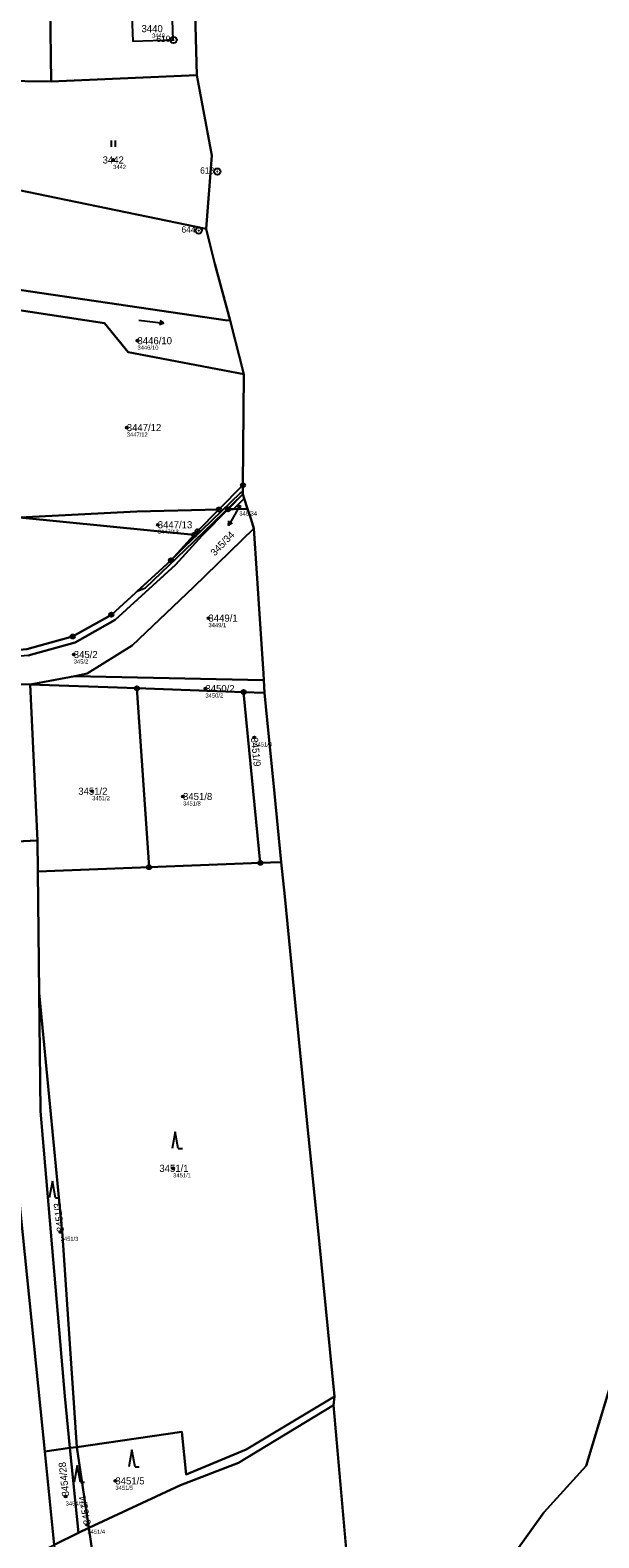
# Model space of a CAD drawing. Extents: x -761174 to -757114, y -1063806 to -1059397.
# Drawn here: x -757681.9 to -757546.4, y -1060435.9 to -1060076.8 of the extents above; entities that cross this region are included whole.
import ezdxf

# ---------------------------------------------------------------- set-up
doc = ezdxf.new("R2010")
doc.units = 0
for name, color, linetype in [('Definiční body', 7, 'Continuous'), ('Hranice parcel', 7, 'Continuous'), ('Parcelní čísla', 7, 'Continuous'), ('Polygon budovy', 7, 'Continuous'), ('Polygon ku', 7, 'Continuous'), ('Polygon parcely', 7, 'Continuous'), ('Pop  PČ popisy', 7, 'Continuous'), ('Vnitřní kresba', 7, 'Continuous'), ('Věcná břemena k části', 7, 'Continuous'), ('Značky bodu BP', 7, 'Continuous'), ('Značky kultur', 7, 'Continuous')]:
    doc.layers.add(name, color=color, linetype=linetype)

msp = doc.modelspace()

# ---------------------------------------------------------------- linework, layer by layer
at = {"layer": 'Definiční body'}
for centre in [(-757662.11, -1060107.74), (-757656.31, -1060150.78), (-757658.87, -1060171.48), (-757632.05, -1060190.26), (-757651.48, -1060194.62), (-757639.4, -1060216.85), (-757671.5, -1060225.52), (-757640.12, -1060233.62), (-757628.46, -1060245.27), (-757667.12, -1060258.07), (-757645.46, -1060259.33), (-757647.8, -1060347.88), (-757674.62, -1060363.02), (-757661.58, -1060422.3), (-757673.43, -1060426.01), (-757668.26, -1060432.75)]:
    msp.add_circle(centre, 0.25, dxfattribs=at)
at = {"layer": 'Hranice parcel'}
for p, q in [((-757642.66, -1060069.92), (-757642.17, -1060087.53)), ((-757677.1, -1060071.14), (-757676.88, -1060089.06)), ((-757689.45, -1060088.87), (-757676.88, -1060089.06)), ((-757676.88, -1060089.06), (-757642.17, -1060087.53)), ((-757642.17, -1060087.53), (-757638.59, -1060106.69)), ((-757638.59, -1060106.69), (-757639.93, -1060124.17)), ((-757687.19, -1060114.38), (-757639.93, -1060124.17)), ((-757634.26, -1060145.96), (-757630.94, -1060158.73)), ((-757630.94, -1060158.73), (-757631.18, -1060185.19)), ((-757631.18, -1060185.19), (-757636.9, -1060190.98)), ((-757631.18, -1060185.19), (-757631.2, -1060187.35)), ((-757634.73, -1060190.93), (-757631.2, -1060187.35)), ((-757684.44, -1060192.89), (-757642.78, -1060197.01)), ((-757692.35, -1060232.6), (-757681.86, -1060232.66)), ((-757681.86, -1060232.66), (-757671.22, -1060230.7)), ((-757681.86, -1060232.66), (-757680.13, -1060269.8)), ((-757656.44, -1060233.56), (-757681.86, -1060232.66)), ((-757626.21, -1060231.65), (-757626.02, -1060234.64)), ((-757631.02, -1060234.46), (-757656.44, -1060233.56)), ((-757656.44, -1060233.56), (-757653.55, -1060276.17)), ((-757631.02, -1060234.46), (-757626.02, -1060234.64)), ((-757627.06, -1060275.14), (-757631.02, -1060234.46)), ((-757626.02, -1060234.64), (-757625.7, -1060237.86)), ((-757625.7, -1060237.86), (-757623.69, -1060258.62)), ((-757623.69, -1060258.62), (-757622.06, -1060274.95)), ((-757692.25, -1060270.38), (-757680.13, -1060269.8)), ((-757680.13, -1060269.8), (-757680.05, -1060277.19)), ((-757653.55, -1060276.17), (-757627.06, -1060275.14)), ((-757622.06, -1060274.95), (-757627.06, -1060275.14)), ((-757622.06, -1060274.95), (-757621.24, -1060283.17)), ((-757653.55, -1060276.17), (-757680.05, -1060277.19)), ((-757680.05, -1060277.19), (-757679.75, -1060306.1)), ((-757621.24, -1060283.17), (-757618.64, -1060309.19)), ((-757618.64, -1060309.19), (-757615.92, -1060336.38)), ((-757615.92, -1060336.38), (-757613.04, -1060365.16)), ((-757613.04, -1060365.16), (-757609.34, -1060402.18)), ((-757549.38, -1060418.74), (-757543.35, -1060398.75)), ((-757609.34, -1060402.18), (-757609.59, -1060404.31)), ((-757609.59, -1060404.31), (-757603.42, -1060474.44)), ((-757678.4, -1060415.29), (-757672.4, -1060414.47)), ((-757676.14, -1060437.51), (-757678.4, -1060415.29)), ((-757672.4, -1060414.47), (-757670.74, -1060414.24)), ((-757672.4, -1060414.47), (-757670.4, -1060434.65)), ((-757667.91, -1060433.49), (-757670.74, -1060414.24)), ((-757670.4, -1060434.65), (-757667.91, -1060433.49)), ((-757676.14, -1060437.51), (-757670.4, -1060434.65))]:
    msp.add_line(p, q, dxfattribs=at)
for points in [[(-757639.93, -1060124.17), (-757639.03, -1060128.02), (-757637.9, -1060132.49), (-757634.26, -1060145.96)], [(-757634.26, -1060145.96), (-757635.44, -1060145.86), (-757686.64, -1060138.39)], [(-757686.61, -1060143.18), (-757664.14, -1060146.65), (-757658.56, -1060153.53), (-757630.94, -1060158.73)], [(-757631.2, -1060187.35), (-757630.87, -1060188.37), (-757630.08, -1060190.81)], [(-757634.73, -1060190.93), (-757640.92, -1060197.19), (-757647.27, -1060204.16), (-757661.65, -1060217.25), (-757671.2, -1060222.64), (-757682.39, -1060225.74), (-757692.59, -1060226.63), (-757742.07, -1060228.04), (-757762.42, -1060230.73), (-757765.42, -1060231.13), (-757770.48, -1060232.41), (-757776.82, -1060234.02), (-757781.61, -1060235.24), (-757783.45, -1060235.49), (-757790.4, -1060236.43)], [(-757684.44, -1060192.89), (-757656.46, -1060191.47), (-757636.9, -1060190.98)], [(-757636.9, -1060190.98), (-757642.01, -1060196.16), (-757642.78, -1060197.01)], [(-757630.08, -1060190.81), (-757633.43, -1060190.89), (-757634.73, -1060190.93)], [(-757630.08, -1060190.81), (-757629.26, -1060193.34), (-757628.55, -1060195.54)], [(-757671.22, -1060230.7), (-757668.3, -1060230.03), (-757657.59, -1060223.35), (-757642.97, -1060209.46), (-757628.55, -1060195.54)], [(-757628.55, -1060195.54), (-757626.46, -1060227.77), (-757626.32, -1060230.02), (-757626.21, -1060231.65)], [(-757642.78, -1060197.01), (-757648.33, -1060203.1), (-757662.54, -1060216.03), (-757671.78, -1060221.24), (-757682.66, -1060224.26), (-757692.68, -1060225.13), (-757742.19, -1060226.55), (-757765.7, -1060229.66), (-757767.6, -1060230.14)], [(-757671.22, -1060230.7), (-757637.55, -1060231.41), (-757626.21, -1060231.65)], [(-757678.4, -1060415.29), (-757685.23, -1060348.11), (-757689.92, -1060291.76)], [(-757679.75, -1060306.1), (-757679.46, -1060334.3), (-757673.62, -1060402.15), (-757672.4, -1060414.47)], [(-757679.75, -1060306.1), (-757674.2, -1060363.87), (-757670.74, -1060414.24)], [(-757670.74, -1060414.24), (-757645.77, -1060410.6), (-757644.68, -1060420.78), (-757630.39, -1060414.8), (-757609.34, -1060402.18)], [(-757609.59, -1060404.31), (-757632.25, -1060418.01), (-757646.08, -1060423.35), (-757667.91, -1060433.49)], [(-757583.66, -1060456.65), (-757569.76, -1060444.14), (-757559.48, -1060429.85), (-757549.38, -1060418.74)], [(-757667.91, -1060433.49), (-757663.46, -1060463.78), (-757652.95, -1060505.44)]]:
    msp.add_lwpolyline(points, dxfattribs=at)
at = {"layer": 'Polygon budovy'}
msp.add_lwpolyline([(-757648.14, -1060069.67), (-757658.97, -1060070.25), (-757658.85, -1060073.5), (-757657.65, -1060073.45), (-757657.42, -1060079.47), (-757647.79, -1060079.11)], close=True, dxfattribs=at)
at = {"layer": 'Polygon ku'}
for points in [[(-757630.94, -1060158.73), (-757634.26, -1060145.96), (-757637.9, -1060132.49), (-757639.03, -1060128.02), (-757639.93, -1060124.17), (-757638.59, -1060106.69), (-757642.17, -1060087.53), (-757642.66, -1060069.92)], [(-757603.42, -1060474.44), (-757609.59, -1060404.31), (-757609.34, -1060402.18), (-757613.04, -1060365.16), (-757615.92, -1060336.38), (-757618.64, -1060309.19), (-757621.24, -1060283.17), (-757622.06, -1060274.95), (-757623.69, -1060258.62), (-757625.7, -1060237.86), (-757626.02, -1060234.64), (-757626.21, -1060231.65), (-757626.32, -1060230.02), (-757626.46, -1060227.77), (-757628.55, -1060195.54), (-757629.26, -1060193.34), (-757630.08, -1060190.81), (-757630.87, -1060188.37), (-757631.2, -1060187.35), (-757631.18, -1060185.19), (-757630.94, -1060158.73)], [(-757543.35, -1060398.75), (-757549.38, -1060418.74), (-757559.48, -1060429.85), (-757569.76, -1060444.14)]]:
    msp.add_lwpolyline(points, dxfattribs=at)
at = {"layer": 'Polygon parcely'}
for points in [[(-757691.5, -1060065.78), (-757689.45, -1060088.87), (-757676.88, -1060089.06), (-757677.1, -1060071.14), (-757677.51, -1060061.51), (-757677.8, -1060054.85), (-757677.84, -1060053.89), (-757688.39, -1060054.34), (-757692.38, -1060054.51)], [(-757677.1, -1060071.14), (-757676.88, -1060089.06), (-757642.17, -1060087.53), (-757642.66, -1060069.92), (-757648.14, -1060069.67), (-757658.97, -1060070.25)], [(-757639.93, -1060124.17), (-757638.59, -1060106.69), (-757642.17, -1060087.53), (-757676.88, -1060089.06), (-757689.45, -1060088.87), (-757688.47, -1060099.93), (-757687.19, -1060114.38)], [(-757634.26, -1060145.96), (-757637.9, -1060132.49), (-757639.03, -1060128.02), (-757639.93, -1060124.17), (-757687.19, -1060114.38), (-757699.16, -1060111.9), (-757729.12, -1060107.89), (-757729.8, -1060112.49), (-757731.15, -1060121.69), (-757732.62, -1060131.67), (-757693.18, -1060137.43), (-757686.64, -1060138.39), (-757635.44, -1060145.86)], [(-757658.56, -1060153.53), (-757630.94, -1060158.73), (-757634.26, -1060145.96), (-757635.44, -1060145.86), (-757686.64, -1060138.39), (-757686.61, -1060143.18), (-757664.14, -1060146.65)], [(-757685.61, -1060170.82), (-757684.97, -1060183.38), (-757684.44, -1060192.89), (-757656.46, -1060191.47), (-757636.9, -1060190.98), (-757631.18, -1060185.19), (-757630.94, -1060158.73), (-757658.56, -1060153.53), (-757664.14, -1060146.65), (-757686.61, -1060143.18), (-757686.57, -1060149.86), (-757685.97, -1060159.64)], [(-757634.73, -1060190.93), (-757633.43, -1060190.89), (-757630.08, -1060190.81), (-757630.87, -1060188.37), (-757631.2, -1060187.35)], [(-757785.65, -1060195.16), (-757789.53, -1060228.84), (-757783.29, -1060228.83), (-757770.49, -1060229.81), (-757767.6, -1060230.14), (-757765.7, -1060229.66), (-757742.19, -1060226.55), (-757692.68, -1060225.13), (-757682.66, -1060224.26), (-757671.78, -1060221.24), (-757662.54, -1060216.03), (-757648.33, -1060203.1), (-757642.78, -1060197.01), (-757684.44, -1060192.89), (-757718.62, -1060194.56)], [(-757636.9, -1060190.98), (-757656.46, -1060191.47), (-757684.44, -1060192.89), (-757642.78, -1060197.01), (-757642.01, -1060196.16)], [(-757637.55, -1060231.41), (-757626.21, -1060231.65), (-757626.32, -1060230.02), (-757626.46, -1060227.77), (-757628.55, -1060195.54), (-757642.97, -1060209.46), (-757657.59, -1060223.35), (-757668.3, -1060230.03), (-757671.22, -1060230.7)], [(-757680.13, -1060269.8), (-757681.86, -1060232.66), (-757692.35, -1060232.6), (-757692.27, -1060263.38), (-757692.25, -1060270.38)], [(-757626.02, -1060234.64), (-757626.21, -1060231.65), (-757637.55, -1060231.41), (-757671.22, -1060230.7), (-757681.86, -1060232.66), (-757656.44, -1060233.56), (-757631.02, -1060234.46)], [(-757656.44, -1060233.56), (-757681.86, -1060232.66), (-757680.13, -1060269.8), (-757680.05, -1060277.19), (-757653.55, -1060276.17)], [(-757653.55, -1060276.17), (-757627.06, -1060275.14), (-757631.02, -1060234.46), (-757656.44, -1060233.56)], [(-757626.02, -1060234.64), (-757631.02, -1060234.46), (-757627.06, -1060275.14), (-757622.06, -1060274.95), (-757623.69, -1060258.62), (-757625.7, -1060237.86)], [(-757678.4, -1060415.29), (-757672.4, -1060414.47), (-757673.62, -1060402.15), (-757679.46, -1060334.3), (-757679.75, -1060306.1), (-757680.05, -1060277.19), (-757680.13, -1060269.8), (-757692.25, -1060270.38), (-757689.92, -1060291.76), (-757685.23, -1060348.11)], [(-757644.68, -1060420.78), (-757630.39, -1060414.8), (-757609.34, -1060402.18), (-757613.04, -1060365.16), (-757615.92, -1060336.38), (-757618.64, -1060309.19), (-757621.24, -1060283.17), (-757622.06, -1060274.95), (-757627.06, -1060275.14), (-757653.55, -1060276.17), (-757680.05, -1060277.19), (-757679.75, -1060306.1), (-757674.2, -1060363.87), (-757670.74, -1060414.24), (-757645.77, -1060410.6)], [(-757692.69, -1060291.43), (-757701.94, -1060291.45), (-757706.97, -1060291.07), (-757699.47, -1060382.14), (-757692.21, -1060444.01), (-757679.01, -1060441.54), (-757678.2, -1060438.53), (-757676.14, -1060437.51), (-757678.4, -1060415.29), (-757685.23, -1060348.11), (-757689.92, -1060291.76)], [(-757679.46, -1060334.3), (-757673.62, -1060402.15), (-757672.4, -1060414.47), (-757670.74, -1060414.24), (-757674.2, -1060363.87), (-757679.75, -1060306.1)], [(-757609.59, -1060404.31), (-757609.34, -1060402.18), (-757630.39, -1060414.8), (-757644.68, -1060420.78), (-757645.77, -1060410.6), (-757670.74, -1060414.24), (-757667.91, -1060433.49), (-757646.08, -1060423.35), (-757632.25, -1060418.01)], [(-757609.59, -1060404.31), (-757632.25, -1060418.01), (-757646.08, -1060423.35), (-757667.91, -1060433.49), (-757663.46, -1060463.78), (-757652.95, -1060505.44), (-757626.32, -1060490.65), (-757603.42, -1060474.44)], [(-757670.4, -1060434.65), (-757672.4, -1060414.47), (-757678.4, -1060415.29), (-757676.14, -1060437.51)], [(-757672.4, -1060414.47), (-757670.4, -1060434.65), (-757667.91, -1060433.49), (-757670.74, -1060414.24)], [(-757652.95, -1060505.44), (-757663.46, -1060463.78), (-757667.91, -1060433.49), (-757670.4, -1060434.65), (-757676.14, -1060437.51), (-757674.28, -1060455.82), (-757674, -1060464.45), (-757666.33, -1060507.84), (-757658.67, -1060508.62)]]:
    msp.add_lwpolyline(points, close=True, dxfattribs=at)
for points in [[(-757682.39, -1060225.74), (-757671.2, -1060222.64), (-757661.65, -1060217.25), (-757647.27, -1060204.16), (-757640.92, -1060197.19), (-757634.73, -1060190.93), (-757631.2, -1060187.35), (-757631.18, -1060185.19), (-757636.9, -1060190.98), (-757642.01, -1060196.16), (-757642.78, -1060197.01), (-757648.33, -1060203.1), (-757662.54, -1060216.03), (-757671.78, -1060221.24), (-757682.66, -1060224.26)], [(-757692.35, -1060232.6), (-757681.86, -1060232.66), (-757671.22, -1060230.7), (-757668.3, -1060230.03), (-757657.59, -1060223.35), (-757642.97, -1060209.46), (-757628.55, -1060195.54), (-757629.26, -1060193.34), (-757630.08, -1060190.81), (-757633.43, -1060190.89), (-757634.73, -1060190.93), (-757640.92, -1060197.19), (-757647.27, -1060204.16), (-757661.65, -1060217.25), (-757671.2, -1060222.64), (-757682.39, -1060225.74)], [(-757539.46, -1060436.82), (-757510.1, -1060376.79), (-757486.76, -1060312.36), (-757491.34, -1060299.07), (-757510.28, -1060293.88), (-757511.74, -1060298.44), (-757515.5, -1060298.11), (-757519.22, -1060309.65), (-757519.3, -1060309.9), (-757520.92, -1060321.56), (-757523.05, -1060335.88), (-757526.34, -1060348.79), (-757533.65, -1060377.52), (-757543.35, -1060398.75), (-757549.38, -1060418.74), (-757559.48, -1060429.85), (-757569.76, -1060444.14)]]:
    msp.add_lwpolyline(points, dxfattribs=at)
at = {"layer": 'Pop  PČ popisy'}
for p, q in [((-757633.14, -1060192.2), (-757634.59, -1060194.82)), ((-757632.05, -1060190.26), (-757633.14, -1060192.2)), ((-757634.59, -1060194.82), (-757634.55, -1060193.71)), ((-757634.59, -1060194.82), (-757633.67, -1060194.19))]:
    msp.add_line(p, q, dxfattribs=at)
at = {"layer": 'Vnitřní kresba'}
for p, q in [((-757647.79, -1060079.11), (-757648.14, -1060069.67)), ((-757657.65, -1060073.45), (-757657.42, -1060079.47)), ((-757657.42, -1060079.47), (-757647.79, -1060079.11)), ((-757633.43, -1060190.89), (-757630.87, -1060188.37))]:
    msp.add_line(p, q, dxfattribs=at)
at = {"layer": 'Věcná břemena k části'}
msp.add_lwpolyline([(-757645.41, -1060200.17), (-757648.33, -1060203.1), (-757654.81, -1060208.99), (-757656.41, -1060210.46), (-757654.38, -1060209.61), (-757644.99, -1060200.61), (-757631.2, -1060187.35), (-757631.19, -1060186.76), (-757631.88, -1060187.11)], close=True, dxfattribs=at)
at = {"layer": 'Značky bodu BP'}
for centre, radius in [((-757647.72, -1060079.16), 0.75), ((-757647.72, -1060079.16), 0.03), ((-757637.28, -1060110.5), 0.75), ((-757637.28, -1060110.5), 0.03), ((-757641.72, -1060124.56), 0.75), ((-757641.72, -1060124.56), 0.03), ((-757631.18, -1060185.19), 0.5), ((-757631.18, -1060185.19), 0.0303), ((-757636.9, -1060190.98), 0.5), ((-757636.9, -1060190.98), 0.0303), ((-757634.73, -1060190.93), 0.5), ((-757634.73, -1060190.93), 0.0303), ((-757642.78, -1060197.01), 0.5), ((-757642.01, -1060196.16), 0.5), ((-757642.01, -1060196.16), 0.0303), ((-757642.78, -1060197.01), 0.0303), ((-757648.33, -1060203.1), 0.5), ((-757648.33, -1060203.1), 0.0303), ((-757662.54, -1060216.03), 0.5), ((-757662.54, -1060216.03), 0.0303), ((-757671.78, -1060221.24), 0.5), ((-757671.78, -1060221.24), 0.0303), ((-757656.44, -1060233.56), 0.5), ((-757656.44, -1060233.56), 0.0303), ((-757631.02, -1060234.46), 0.5), ((-757631.02, -1060234.46), 0.0303), ((-757653.55, -1060276.17), 0.5), ((-757627.06, -1060275.14), 0.5), ((-757627.06, -1060275.14), 0.0303), ((-757653.55, -1060276.17), 0.0303)]:
    msp.add_circle(centre, radius, dxfattribs=at)
at = {"layer": 'Značky kultur'}
for p, q in [((-757662.52, -1060104.64), (-757662.52, -1060103.14)), ((-757661.52, -1060104.64), (-757661.52, -1060103.14)), ((-757655.98, -1060145.91), (-757650.03, -1060146.64)), ((-757650.03, -1060146.64), (-757650.94, -1060146.02)), ((-757650.03, -1060146.64), (-757651.06, -1060147.02)), ((-757647.34, -1060339.15), (-757648.09, -1060343.15)), ((-757646.59, -1060343.15), (-757647.34, -1060339.15)), ((-757646.59, -1060343.15), (-757645.59, -1060343.15)), ((-757676.59, -1060350.9), (-757677.34, -1060354.9)), ((-757675.84, -1060354.9), (-757676.59, -1060350.9)), ((-757675.84, -1060354.9), (-757674.84, -1060354.9)), ((-757657.64, -1060414.92), (-757658.39, -1060418.92)), ((-757656.89, -1060418.92), (-757657.64, -1060414.92)), ((-757670.66, -1060418.63), (-757671.41, -1060422.63)), ((-757669.91, -1060422.63), (-757670.66, -1060418.63)), ((-757656.89, -1060418.92), (-757655.89, -1060418.92)), ((-757669.91, -1060422.63), (-757668.91, -1060422.63))]:
    msp.add_line(p, q, dxfattribs=at)

# ---------------------------------------------------------------- texts
at = {"layer": 'Definiční body'}
for s, p in [('3440', (-757652.84, -1060078.63)), ('3442', (-757662.11, -1060109.9)), ('3446/10', (-757656.31, -1060152.94)), ('3447/12', (-757658.87, -1060173.64)), ('345/34', (-757632.05, -1060192.42)), ('3447/13', (-757651.48, -1060196.78)), ('3449/1', (-757639.4, -1060219.01)), ('345/2', (-757671.5, -1060227.68)), ('3450/2', (-757640.12, -1060235.78)), ('3451/9', (-757628.46, -1060247.43)), ('3451/2', (-757667.12, -1060260.23)), ('3451/8', (-757645.46, -1060261.49)), ('3451/1', (-757647.8, -1060350.04)), ('3451/3', (-757674.62, -1060365.18)), ('3451/5', (-757661.58, -1060424.46)), ('3454/28', (-757673.43, -1060428.17)), ('3451/4', (-757668.26, -1060434.91))]:
    msp.add_text(s, height=1, dxfattribs=at).set_placement(p)
at = {"layer": 'Parcelní čísla'}
for s, p in [('3440', (-757655.35, -1060077.32)), ('3442', (-757664.62, -1060108.59)), ('3446/10', (-757656.31, -1060151.63)), ('3447/12', (-757658.87, -1060172.33)), ('3447/13', (-757651.48, -1060195.47)), ('3449/1', (-757639.4, -1060217.7)), ('345/2', (-757671.5, -1060226.37)), ('3450/2', (-757640.12, -1060234.47)), ('3451/2', (-757670.43, -1060258.92)), ('3451/8', (-757645.46, -1060260.18)), ('3451/1', (-757651.1, -1060348.73)), ('3451/5', (-757661.58, -1060423.15))]:
    msp.add_text(s, height=1.7, dxfattribs=at).set_placement(p)
for s, rotation, p in [('345/34', 46, (-757637.88, -1060202.18)), ('3451/9', 276, (-757629.31, -1060245.36)), ('3451/3', 97, (-757673.78, -1060362.92)), ('3454/28', 96, (-757672.58, -1060425.92)), ('3451/4', 100, (-757667.42, -1060432.6))]:
    msp.add_text(s, height=1.7, rotation=rotation, dxfattribs=at).set_placement(p)
at = {"layer": 'Značky bodu BP'}
for s, p in [('619', (-757651.82, -1060079.66)), ('618', (-757641.38, -1060111)), ('644', (-757645.82, -1060125.06))]:
    msp.add_text(s, height=1.5, dxfattribs=at).set_placement(p)

doc.saveas('drawing.dxf')
